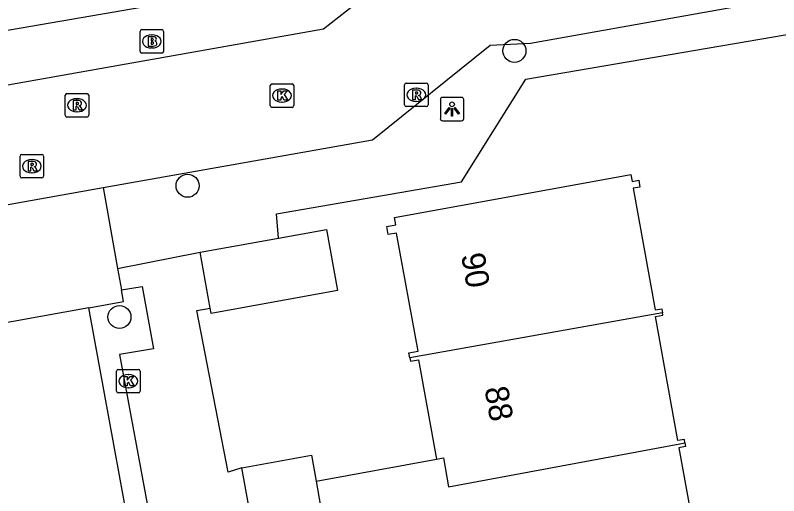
# Model space of a CAD drawing. Extents: x 157793 to 159380, y 380882 to 382313.
# Drawn here: x 158494.9 to 158527.41, y 381470.13 to 381490.58 of the extents above; entities that cross this region are included whole.
import ezdxf

# ---------------------------------------------------------------- set-up
doc = ezdxf.new("R2010")
doc.units = 0
for name, color, linetype in [('IMGEO_Boom', 7, 'Continuous'), ('IMGEO_Brandkraan', 7, 'Continuous'), ('IMGEO_Groenvoorziening', 7, 'Continuous'), ('IMGEO_Kolk', 7, 'Continuous'), ('IMGEO_Lichtpunt', 7, 'Continuous'), ('IMGEO_Pand', 7, 'Continuous'), ('IMGEO_Pand_nummerreeks', 7, 'Continuous'), ('IMGEO_Parkeervlak_open', 7, 'Continuous'), ('IMGEO_Rijbaan_lokaal_open', 7, 'Continuous'), ('IMGEO_Rioolput', 7, 'Continuous'), ('IMGEO_Voetpad_open', 7, 'Continuous')]:
    doc.layers.add(name, color=color, linetype=linetype)

msp = doc.modelspace()

# ---------------------------------------------------------------- linework, layer by layer
at = {"layer": 'IMGEO_Boom'}
for centre in [(158516.153, 381489.066), (158502.235, 381483.324), (158499.336, 381477.74)]:
    msp.add_circle(centre, 0.489, dxfattribs=at)
at = {"layer": 'IMGEO_Brandkraan'}
for p, q in [((158500.287, 381489.969), (158501.139, 381489.969)), ((158500.212, 381489.043), (158500.212, 381489.895)), ((158500.7, 381489.749), (158500.725, 381489.749)), ((158501.213, 381489.895), (158501.213, 381489.043)), ((158501.139, 381488.969), (158500.287, 381488.969)), ((158500.723, 381489.189), (158500.698, 381489.189))]:
    msp.add_line(p, q, dxfattribs=at)
for points in [[(158500.287, 381489.969), (158501.139, 381489.969)], [(158500.212, 381489.043), (158500.212, 381489.895)], [(158500.56, 381489.669), (158500.56, 381489.269), (158500.773, 381489.269)], [(158500.791, 381489.669), (158500.56, 381489.669)], [(158500.739, 381489.588), (158500.685, 381489.588), (158500.685, 381489.512)], [(158501.213, 381489.895), (158501.213, 381489.043)], [(158500.685, 381489.512), (158500.738, 381489.512)], [(158500.747, 381489.436), (158500.685, 381489.436), (158500.685, 381489.355)], [(158500.685, 381489.355), (158500.747, 381489.355)], [(158501.139, 381488.969), (158500.287, 381488.969)]]:
    msp.add_lwpolyline(points, dxfattribs=at)
for centre, radius, start, end in [((158500.289, 381489.893), 0.0765, 91.552, 178.448), ((158500.289, 381489.893), 0.0765, 91.552, 178.448), ((158501.137, 381489.893), 0.0765, 1.552, 88.448), ((158501.137, 381489.893), 0.0765, 1.552, 88.448), ((158500.74, 381489.55), 0.0379, 267.8285, 90.9355), ((158500.795, 381489.524), 0.145, 59.4692, 91.5367), ((158500.82, 381489.571), 0.0922, 285.5137, 58.1501), ((158500.748, 381489.395), 0.0404, 269.8759, 90.5077), ((158500.779, 381489.52), 0.251, 268.6676, 293.5347), ((158500.825, 381489.379), 0.105, 301.3115, 78.989), ((158500.289, 381489.045), 0.0765, 181.552, 268.448), ((158500.289, 381489.045), 0.0765, 181.552, 268.448), ((158501.137, 381489.045), 0.0765, 271.552, 358.448), ((158501.137, 381489.045), 0.0765, 271.552, 358.448)]:
    msp.add_arc(centre, radius, start, end, dxfattribs=at)
for centre, major_axis, ratio, start_param, end_param in [((158500.699, 381489.469), (-0.387, 0.002), 0.722429, 4.712389, 7.853982), ((158500.724, 381489.469), (-0.39, 0.002), 0.717154, 1.570796, 4.712389)]:
    msp.add_ellipse(centre, major_axis=major_axis, ratio=ratio, start_param=start_param, end_param=end_param, dxfattribs=at)
at = {"layer": 'IMGEO_Groenvoorziening'}
msp.add_lwpolyline([(158500.423, 381465.027), (158498.033, 381478.134)], dxfattribs=at)
at = {"layer": 'IMGEO_Kolk'}
for p, q in [((158505.832, 381487.662), (158506.684, 381487.662)), ((158505.757, 381486.736), (158505.757, 381487.588)), ((158506.245, 381487.442), (158506.27, 381487.442)), ((158506.758, 381487.588), (158506.758, 381486.736)), ((158506.684, 381486.662), (158505.832, 381486.662)), ((158506.268, 381486.882), (158506.243, 381486.882)), ((158499.215, 381474.581), (158499.215, 381475.433)), ((158499.29, 381475.507), (158500.142, 381475.507)), ((158499.703, 381475.287), (158499.728, 381475.287)), ((158500.216, 381475.433), (158500.216, 381474.581)), ((158499.726, 381474.727), (158499.701, 381474.727)), ((158500.142, 381474.507), (158499.29, 381474.507))]:
    msp.add_line(p, q, dxfattribs=at)
for points in [[(158505.832, 381487.662), (158506.684, 381487.662)], [(158505.757, 381486.736), (158505.757, 381487.588)], [(158506.078, 381487.362), (158506.201, 381487.362), (158506.201, 381487.211), (158506.331, 381487.362), (158506.495, 381487.362), (158506.349, 381487.211), (158506.502, 381486.962), (158506.35, 381486.962), (158506.265, 381487.126), (158506.201, 381487.059), (158506.201, 381486.962), (158506.078, 381486.962), (158506.078, 381487.362)], [(158506.758, 381487.588), (158506.758, 381486.736)], [(158506.684, 381486.662), (158505.832, 381486.662)], [(158499.215, 381474.581), (158499.215, 381475.433)], [(158499.29, 381475.507), (158500.142, 381475.507)], [(158500.216, 381475.433), (158500.216, 381474.581)], [(158499.536, 381475.207), (158499.659, 381475.207), (158499.659, 381475.056), (158499.789, 381475.207), (158499.953, 381475.207), (158499.807, 381475.056), (158499.96, 381474.807), (158499.808, 381474.807), (158499.723, 381474.971), (158499.659, 381474.904), (158499.659, 381474.807), (158499.536, 381474.807), (158499.536, 381475.207)], [(158500.142, 381474.507), (158499.29, 381474.507)]]:
    msp.add_lwpolyline(points, dxfattribs=at)
for centre, start, end in [((158505.834, 381487.586), 91.552, 178.448), ((158505.834, 381487.586), 91.552, 178.448), ((158506.682, 381487.586), 1.552, 88.448), ((158506.682, 381487.586), 1.552, 88.448), ((158505.834, 381486.738), 181.552, 268.448), ((158505.834, 381486.738), 181.552, 268.448), ((158506.682, 381486.738), 271.552, 358.448), ((158506.682, 381486.738), 271.552, 358.448), ((158499.292, 381475.431), 91.552, 178.448), ((158499.292, 381475.431), 91.552, 178.448), ((158500.14, 381475.431), 1.552, 88.448), ((158500.14, 381475.431), 1.552, 88.448), ((158499.292, 381474.583), 181.552, 268.448), ((158499.292, 381474.583), 181.552, 268.448), ((158500.14, 381474.583), 271.552, 358.448), ((158500.14, 381474.583), 271.552, 358.448)]:
    msp.add_arc(centre, 0.0765, start, end, dxfattribs=at)
for centre, major_axis, ratio, start_param, end_param in [((158506.244, 381487.162), (-0.387, 0.002), 0.722429, 4.712389, 7.853982), ((158506.269, 381487.162), (-0.39, 0.002), 0.717154, 1.570796, 4.712389), ((158499.702, 381475.007), (-0.387, 0.002), 0.722429, 4.712389, 7.853982), ((158499.727, 381475.007), (-0.39, 0.002), 0.717154, 1.570796, 4.712389)]:
    msp.add_ellipse(centre, major_axis=major_axis, ratio=ratio, start_param=start_param, end_param=end_param, dxfattribs=at)
at = {"layer": 'IMGEO_Lichtpunt'}
for p, q in [((158512.998, 381486.992), (158512.998, 381486.185)), ((158512.998, 381486.992), (158512.998, 381486.185)), ((158513.9, 381487.087), (158513.092, 381487.087)), ((158513.9, 381487.087), (158513.092, 381487.087)), ((158513.994, 381486.185), (158513.994, 381486.992)), ((158513.994, 381486.185), (158513.994, 381486.992)), ((158513.092, 381486.091), (158513.9, 381486.091)), ((158513.092, 381486.091), (158513.9, 381486.091))]:
    msp.add_line(p, q, dxfattribs=at)
for points in [[(158513.372, 381486.656), (158513.411, 381486.628), (158513.223, 381486.366), (158513.185, 381486.393), (158513.372, 381486.656)], [(158513.584, 381486.628), (158513.622, 381486.655), (158513.809, 381486.393), (158513.77, 381486.365), (158513.584, 381486.628)], [(158513.474, 381486.608), (158513.521, 381486.608), (158513.521, 381486.286), (158513.474, 381486.286), (158513.474, 381486.608)]]:
    msp.add_lwpolyline(points, dxfattribs=at)
msp.add_circle((158513.497, 381486.79), 0.0994, dxfattribs=at)
for centre, start, end in [((158513.092, 381486.992), 90, 180), ((158513.092, 381486.992), 90, 180), ((158513.9, 381486.992), 0, 90), ((158513.9, 381486.992), 0, 90), ((158513.092, 381486.185), 180, 270), ((158513.092, 381486.185), 180, 270), ((158513.9, 381486.185), 270, 0), ((158513.9, 381486.185), 270, 360)]:
    msp.add_arc(centre, 0.0946, start, end, dxfattribs=at)
at = {"layer": 'IMGEO_Pand'}
for points in [[(158511.697, 381475.996), (158511.659, 381476.209), (158512.049, 381476.279), (158511.137, 381481.311), (158510.778, 381481.246), (158510.716, 381481.589), (158511.097, 381481.658), (158511.04, 381481.973), (158521.113, 381483.799), (158521.166, 381483.508), (158521.445, 381483.558), (158521.498, 381483.27), (158521.202, 381483.217), (158522.14, 381478.038), (158522.426, 381478.09), (158522.458, 381477.915)], [(158506.102, 381481.097), (158508.153, 381481.469), (158508.626, 381478.862), (158503.244, 381477.887), (158503.202, 381478.12)], [(158502.772, 381480.494), (158506.102, 381481.097)], [(158503.202, 381478.12), (158502.772, 381480.494)], [(158522.458, 381477.915), (158511.697, 381475.996)], [(158523.414, 381472.386), (158523.389, 381472.527), (158523.113, 381472.477), (158522.155, 381477.762), (158522.475, 381477.821), (158522.458, 381477.915)], [(158511.697, 381475.996), (158511.723, 381475.855), (158512.072, 381475.918), (158512.839, 381471.686)], [(158512.839, 381471.686), (158513.135, 381471.74), (158513.348, 381470.518), (158523.189, 381472.346), (158523.414, 381472.386)], [(158523.414, 381472.386), (158523.443, 381472.227), (158523.151, 381472.174), (158524.113, 381466.866), (158524.409, 381466.92), (158524.44, 381466.75)], [(158504.544, 381471.321), (158507.513, 381471.859), (158507.713, 381470.757)], [(158507.713, 381470.757), (158512.839, 381471.686)], [(158505.365, 381466.791), (158504.544, 381471.321)], [(158507.713, 381470.757), (158508.131, 381468.294)]]:
    msp.add_lwpolyline(points, dxfattribs=at)
at = {"layer": 'IMGEO_Parkeervlak_open'}
for points in [[(158498.033, 381478.134), (158499.505, 381478.4), (158499.416, 381478.899)], [(158498.033, 381478.134), (158475.778, 381474.121)]]:
    msp.add_lwpolyline(points, dxfattribs=at)
at = {"layer": 'IMGEO_Rijbaan_lokaal_open'}
for points in [[(158592.419, 381504.045), (158563.041, 381498.891), (158562.592, 381498.977), (158555.764, 381501.299), (158555.325, 381501.353), (158512.926, 381493.835), (158508.02, 381489.99), (158473.996, 381483.964)], [(158498.64, 381483.251), (158510.116, 381485.277), (158515.117, 381489.311), (158516.831, 381489.398), (158555.002, 381496.206), (158555.386, 381496.154), (158561.016, 381494.215)], [(158474.913, 381479.015), (158498.64, 381483.251)]]:
    msp.add_lwpolyline(points, dxfattribs=at)
at = {"layer": 'IMGEO_Rioolput'}
for p, q in [((158511.549, 381487.693), (158512.401, 381487.693)), ((158511.474, 381486.767), (158511.474, 381487.619)), ((158511.962, 381487.473), (158511.987, 381487.473)), ((158512.475, 381487.619), (158512.475, 381486.767)), ((158497.025, 381486.323), (158497.025, 381487.175)), ((158497.1, 381487.249), (158497.952, 381487.249)), ((158497.513, 381487.029), (158497.538, 381487.029)), ((158498.026, 381487.175), (158498.026, 381486.323)), ((158512.401, 381486.693), (158511.549, 381486.693)), ((158511.985, 381486.913), (158511.96, 381486.913)), ((158497.536, 381486.469), (158497.511, 381486.469)), ((158497.952, 381486.249), (158497.1, 381486.249)), ((158495.105, 381483.731), (158495.105, 381484.583)), ((158495.18, 381484.657), (158496.032, 381484.657)), ((158495.593, 381484.437), (158495.618, 381484.437)), ((158496.106, 381484.583), (158496.106, 381483.731)), ((158495.616, 381483.877), (158495.591, 381483.877)), ((158496.032, 381483.657), (158495.18, 381483.657))]:
    msp.add_line(p, q, dxfattribs=at)
for points in [[(158511.549, 381487.693), (158512.401, 381487.693)], [(158511.474, 381486.767), (158511.474, 381487.619)], [(158512.063, 381487.391), (158511.811, 381487.393), (158511.811, 381486.993)], [(158511.989, 381487.312), (158511.935, 381487.312), (158511.935, 381487.231)], [(158512.475, 381487.619), (158512.475, 381486.767)], [(158497.025, 381486.323), (158497.025, 381487.175)], [(158497.1, 381487.249), (158497.952, 381487.249)], [(158498.026, 381487.175), (158498.026, 381486.323)], [(158511.811, 381486.993), (158511.935, 381486.993), (158511.935, 381487.155), (158511.946, 381487.155)], [(158511.935, 381487.231), (158511.987, 381487.231)], [(158511.993, 381487.126), (158512.064, 381486.993), (158512.204, 381486.993), (158512.139, 381487.119)], [(158497.614, 381486.947), (158497.362, 381486.949), (158497.362, 381486.549)], [(158497.362, 381486.549), (158497.486, 381486.549), (158497.486, 381486.711), (158497.497, 381486.711)], [(158497.54, 381486.868), (158497.486, 381486.868), (158497.486, 381486.787)], [(158497.486, 381486.787), (158497.538, 381486.787)], [(158497.544, 381486.682), (158497.615, 381486.549), (158497.755, 381486.549), (158497.69, 381486.675)], [(158512.401, 381486.693), (158511.549, 381486.693)], [(158497.952, 381486.249), (158497.1, 381486.249)], [(158495.105, 381483.731), (158495.105, 381484.583)], [(158495.18, 381484.657), (158496.032, 381484.657)], [(158496.106, 381484.583), (158496.106, 381483.731)], [(158495.694, 381484.355), (158495.442, 381484.357), (158495.442, 381483.957)], [(158495.442, 381483.957), (158495.566, 381483.957), (158495.566, 381484.119), (158495.577, 381484.119)], [(158495.62, 381484.276), (158495.566, 381484.276), (158495.566, 381484.195)], [(158495.566, 381484.195), (158495.618, 381484.195)], [(158495.624, 381484.09), (158495.695, 381483.957), (158495.835, 381483.957), (158495.77, 381484.083)], [(158496.032, 381483.657), (158495.18, 381483.657)]]:
    msp.add_lwpolyline(points, dxfattribs=at)
for centre, radius, start, end in [((158511.551, 381487.617), 0.0765, 91.552, 178.448), ((158511.551, 381487.617), 0.0765, 91.552, 178.448), ((158512.399, 381487.617), 0.0765, 1.552, 88.448), ((158512.399, 381487.617), 0.0765, 1.552, 88.448), ((158511.995, 381487.216), 0.0964, 77.0061, 93.1865), ((158512.009, 381487.273), 0.0378, 276.6634, 79.6772), ((158512.062, 381487.281), 0.109, 350.3612, 89.416), ((158497.102, 381487.173), 0.0765, 91.552, 178.448), ((158497.102, 381487.173), 0.0765, 91.552, 178.448), ((158497.95, 381487.173), 0.0765, 1.552, 88.448), ((158497.95, 381487.173), 0.0765, 1.552, 88.448), ((158511.945, 381487.102), 0.0533, 26.0293, 88.6989), ((158511.971, 381487.42), 0.19, 274.7715, 282.9687), ((158512.06, 381487.281), 0.112, 277.5842, 350.9817), ((158512.044, 381487.066), 0.108, 29.5134, 73.7905), ((158497.496, 381486.658), 0.0533, 26.0293, 88.6989), ((158497.522, 381486.976), 0.19, 274.7715, 282.9687), ((158497.546, 381486.772), 0.0964, 77.0061, 93.1865), ((158497.56, 381486.829), 0.0378, 276.6634, 79.6772), ((158497.613, 381486.837), 0.109, 350.3612, 89.416), ((158497.611, 381486.837), 0.112, 277.5842, 350.9817), ((158497.595, 381486.622), 0.108, 29.5134, 73.7905), ((158511.551, 381486.769), 0.0765, 181.552, 268.448), ((158511.551, 381486.769), 0.0765, 181.552, 268.448), ((158512.399, 381486.769), 0.0765, 271.552, 358.448), ((158512.399, 381486.769), 0.0765, 271.552, 358.448), ((158497.102, 381486.325), 0.0765, 181.552, 268.448), ((158497.102, 381486.325), 0.0765, 181.552, 268.448), ((158497.95, 381486.325), 0.0765, 271.552, 358.448), ((158497.95, 381486.325), 0.0765, 271.552, 358.448), ((158495.182, 381484.581), 0.0765, 91.552, 178.448), ((158495.182, 381484.581), 0.0765, 91.552, 178.448), ((158496.03, 381484.581), 0.0765, 1.552, 88.448), ((158496.03, 381484.581), 0.0765, 1.552, 88.448), ((158495.576, 381484.066), 0.0533, 26.0293, 88.6989), ((158495.602, 381484.384), 0.19, 274.7715, 282.9687), ((158495.626, 381484.18), 0.0964, 77.0061, 93.1865), ((158495.64, 381484.237), 0.0378, 276.6634, 79.6772), ((158495.693, 381484.245), 0.109, 350.3612, 89.416), ((158495.691, 381484.245), 0.112, 277.5842, 350.9817), ((158495.675, 381484.03), 0.108, 29.5134, 73.7905), ((158495.182, 381483.733), 0.0765, 181.552, 268.448), ((158495.182, 381483.733), 0.0765, 181.552, 268.448), ((158496.03, 381483.733), 0.0765, 271.552, 358.448), ((158496.03, 381483.733), 0.0765, 271.552, 358.448)]:
    msp.add_arc(centre, radius, start, end, dxfattribs=at)
for centre, major_axis, ratio, start_param, end_param in [((158511.961, 381487.193), (-0.387, 0.002), 0.722429, 4.712389, 7.853982), ((158511.986, 381487.193), (-0.39, 0.002), 0.717154, 1.570796, 4.712389), ((158497.512, 381486.749), (-0.387, 0.002), 0.722429, 4.712389, 7.853982), ((158497.537, 381486.749), (-0.39, 0.002), 0.717154, 1.570796, 4.712389), ((158495.592, 381484.157), (-0.387, 0.002), 0.722429, 4.712389, 7.853982), ((158495.617, 381484.157), (-0.39, 0.002), 0.717154, 1.570796, 4.712389)]:
    msp.add_ellipse(centre, major_axis=major_axis, ratio=ratio, start_param=start_param, end_param=end_param, dxfattribs=at)
at = {"layer": 'IMGEO_Voetpad_open'}
for points in [[(158473.352, 381486.926), (158473.502, 381486.868), (158474.87, 381486.341), (158480.485, 381487.347), (158494.229, 381489.885), (158506.364, 381491.986), (158508.997, 381495.396)], [(158506.102, 381481.097), (158506.018, 381482.13), (158513.896, 381483.492), (158516.633, 381487.868), (158529.344, 381490.034)], [(158498.64, 381483.251), (158499.255, 381479.799)], [(158499.255, 381479.799), (158502.772, 381480.494)], [(158499.255, 381479.799), (158499.416, 381478.899)], [(158499.416, 381478.899), (158500.308, 381479.044), (158500.783, 381476.39), (158499.33, 381476.145), (158500.936, 381467.487), (158501.361, 381465.197), (158501.255, 381465.18)], [(158504.544, 381471.321), (158503.971, 381471.134), (158502.635, 381478.021), (158503.202, 381478.12)]]:
    msp.add_lwpolyline(points, dxfattribs=at)

# ---------------------------------------------------------------- texts
at = {"layer": 'IMGEO_Pand_nummerreeks'}
for s, rotation, p in [('90', 279.9547, (158513.878, 381480.381)), ('88', 279.9521, (158514.875, 381474.705))]:
    msp.add_text(s, height=1, rotation=rotation, dxfattribs=at).set_placement(p)

doc.saveas('drawing.dxf')
